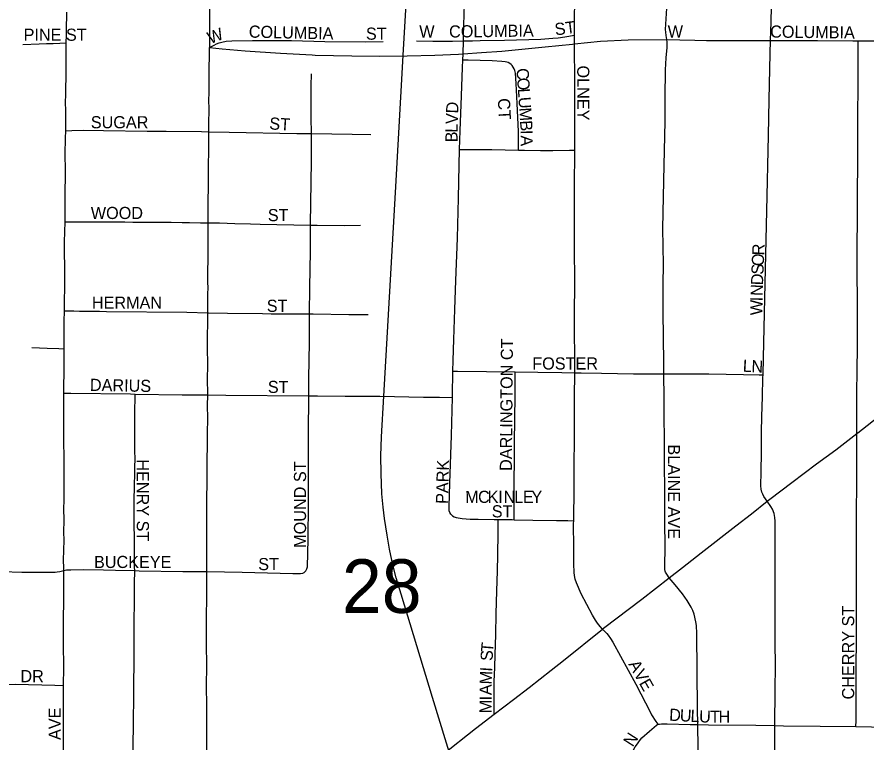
# Model space of a CAD drawing. Extents: x -9.1 to 34, y -3.1 to 22.
# Drawn here: x 4.437 to 5.101, y 19.14 to 19.706 of the extents above; entities that cross this region are included whole.
import ezdxf

# ---------------------------------------------------------------- set-up
doc = ezdxf.new("R2010")
doc.units = 0
for name, color, linetype in [('GM_X_City_Street', 7, 'Continuous'), ('GM_X_City_Street_Text', 7, 'Continuous'), ('GM_X_Rail_Line', 7, 'Continuous'), ('GM_X_Section_Text', 7, 'Continuous'), ('GM_X_State_Route', 7, 'Continuous')]:
    doc.layers.add(name, color=color, linetype=linetype)

msp = doc.modelspace()

# ---------------------------------------------------------------- linework, layer by layer
at = {"layer": 'GM_X_City_Street'}
for points in [[(4.78619, 19.68761), (4.78632, 19.69165), (4.78706, 19.71644), (4.78765, 19.73881), (4.78821, 19.75737), (4.78874, 19.77472), (4.7892, 19.79012), (4.78961, 19.80392), (4.79002, 19.81913), (4.79039, 19.83313), (4.79084, 19.85111), (4.79138, 19.86205)], [(4.87302, 19.69196), (4.87302, 19.6932), (4.87323, 19.73032), (4.87331, 19.752), (4.87324, 19.76754), (4.87343, 19.77996), (4.87337, 19.78602), (4.87349, 19.81334), (4.87311, 19.84699), (4.87294, 19.8612)], [(5.02624, 19.68796), (5.0266, 19.70234), (5.02747, 19.73956), (5.02846, 19.78295), (5.02799, 19.82108)], [(4.47586, 19.68608), (4.4759, 19.69213), (4.47604, 19.69844), (4.47625, 19.70744), (4.47629, 19.70998)], [(4.78619, 19.68761), (4.79339, 19.68775), (4.79922, 19.68788), (4.81818, 19.6881), (4.8466, 19.68897), (4.85599, 19.68967), (4.86031, 19.69004), (4.86542, 19.69072), (4.87302, 19.69196)], [(4.87299, 19.6853), (4.87302, 19.69196)], [(4.44196, 19.68482), (4.45476, 19.68523), (4.46037, 19.68546), (4.46563, 19.68567), (4.47074, 19.68588), (4.47586, 19.68608)], [(4.47544, 19.61746), (4.47548, 19.62093), (4.47538, 19.63337), (4.47526, 19.63958), (4.47542, 19.64576), (4.47572, 19.66437), (4.47588, 19.67368), (4.47583, 19.67981), (4.47586, 19.68507), (4.47586, 19.68608)], [(4.58772, 19.68235), (4.5913, 19.68439), (4.59336, 19.68539), (4.5954, 19.68604), (4.59738, 19.68667), (4.60073, 19.68737), (4.60527, 19.68775), (4.62146, 19.68793), (4.64583, 19.68803), (4.65192, 19.68792), (4.67786, 19.68705), (4.70939, 19.68688), (4.72349, 19.68708)], [(4.74943, 19.68767), (4.76227, 19.68752), (4.77779, 19.68743), (4.78619, 19.68761)], [(4.78575, 19.67267), (4.78589, 19.6774), (4.78619, 19.68761)], [(4.94288, 19.42772), (4.94277, 19.43633), (4.94218, 19.47618), (4.94233, 19.4977), (4.94247, 19.51314), (4.94204, 19.54106), (4.943, 19.59068), (4.94376, 19.62478), (4.94393, 19.6434), (4.94401, 19.66513), (4.94454, 19.67442), (4.94533, 19.68244), (4.94549, 19.68513), (4.94546, 19.68672), (4.94515, 19.6888)], [(4.94515, 19.6888), (4.95523, 19.6885), (4.96714, 19.68821), (4.97602, 19.68794), (4.98588, 19.68793), (5.01692, 19.68805), (5.02624, 19.68796)], [(5.02034, 19.4268), (5.02079, 19.44024), (5.02162, 19.48675), (5.02326, 19.55499), (5.02463, 19.61372), (5.02502, 19.64155), (5.02597, 19.67776), (5.02624, 19.68796)], [(5.02624, 19.68796), (5.03241, 19.6879), (5.0416, 19.68788), (5.0507, 19.68788), (5.06279, 19.68794), (5.09045, 19.68776), (5.09474, 19.68775)], [(5.09366, 19.38104), (5.09355, 19.39317), (5.09361, 19.41337), (5.09381, 19.42954), (5.09416, 19.44945), (5.09416, 19.46875), (5.09408, 19.48462), (5.09397, 19.50671), (5.0939, 19.52782), (5.09405, 19.54797), (5.09422, 19.57251), (5.09431, 19.58852), (5.09439, 19.6024), (5.0944, 19.60835), (5.0944, 19.61482), (5.09442, 19.62097), (5.09445, 19.62724), (5.09452, 19.636), (5.09459, 19.64587), (5.09462, 19.65476), (5.09465, 19.66348), (5.09468, 19.67254), (5.09472, 19.68517), (5.09474, 19.68775)], [(5.09474, 19.68775), (5.11204, 19.6877), (5.11513, 19.68774)], [(4.58723, 19.61664), (4.58723, 19.62245), (4.58747, 19.63491), (4.58735, 19.64114), (4.58742, 19.6473), (4.58747, 19.65665), (4.58757, 19.65974), (4.58772, 19.68235)], [(4.87334, 19.60221), (4.87338, 19.60648), (4.87325, 19.61579), (4.87329, 19.659), (4.87296, 19.68077), (4.87299, 19.6853)], [(4.78326, 19.60277), (4.78365, 19.61733), (4.78471, 19.64469), (4.78557, 19.66678), (4.78575, 19.67267)], [(4.8293, 19.60238), (4.82927, 19.60502), (4.82914, 19.61691), (4.8282, 19.6388), (4.8274, 19.65445), (4.82677, 19.66236), (4.82642, 19.66441), (4.82597, 19.66583), (4.82517, 19.66717), (4.82436, 19.66832), (4.82348, 19.66921), (4.82241, 19.67001), (4.82108, 19.67072), (4.82001, 19.67108), (4.81877, 19.67134), (4.81627, 19.67161), (4.80872, 19.67196), (4.78978, 19.67267), (4.78575, 19.67267)], [(4.66735, 19.61521), (4.66734, 19.62783), (4.66723, 19.65252), (4.66745, 19.66181)], [(4.47491, 19.5464), (4.47506, 19.55254), (4.47502, 19.56501), (4.47532, 19.58677), (4.47501, 19.59918), (4.47536, 19.61157), (4.47544, 19.61746)], [(4.47544, 19.61746), (4.48009, 19.61759), (4.4894, 19.61784), (4.50492, 19.61758), (4.53903, 19.61726), (4.55402, 19.61712), (4.58152, 19.61678), (4.58723, 19.61664)], [(4.58672, 19.54553), (4.58673, 19.55108), (4.58697, 19.58524), (4.58731, 19.60691), (4.58726, 19.61313), (4.58723, 19.61664)], [(4.58723, 19.61664), (4.60324, 19.61625), (4.65604, 19.61538), (4.66735, 19.61521)], [(4.66671, 19.54382), (4.66672, 19.54454), (4.66741, 19.59383), (4.66735, 19.61521)], [(4.66735, 19.61521), (4.69938, 19.61473), (4.71392, 19.61449)], [(4.77805, 19.4298), (4.77826, 19.43809), (4.77877, 19.45447), (4.77956, 19.47795), (4.78031, 19.50044), (4.78147, 19.5337), (4.78225, 19.56469), (4.78294, 19.59063), (4.78326, 19.60277)], [(4.78326, 19.60277), (4.78601, 19.60278), (4.80842, 19.60287), (4.8293, 19.60238)], [(4.8293, 19.60238), (4.83384, 19.60225), (4.84639, 19.602), (4.85617, 19.60209), (4.86897, 19.60218), (4.87334, 19.60221)], [(4.87313, 19.42856), (4.87316, 19.43707), (4.87302, 19.46472), (4.87313, 19.50809), (4.87297, 19.51734), (4.87297, 19.52044), (4.87297, 19.52968), (4.87292, 19.54831), (4.87306, 19.57315), (4.87334, 19.60221)], [(4.47442, 19.47695), (4.47473, 19.50282), (4.47454, 19.53081), (4.47491, 19.5464)], [(4.47491, 19.5464), (4.47641, 19.5464), (4.47884, 19.5464), (4.48254, 19.5464), (4.48715, 19.5464), (4.49066, 19.54639), (4.49488, 19.54639), (4.50034, 19.54637), (4.50295, 19.54637), (4.50832, 19.54633), (4.51101, 19.54631), (4.51835, 19.54627), (4.52171, 19.54621), (4.52791, 19.54619), (4.54329, 19.54609), (4.54928, 19.54608), (4.55496, 19.54612), (4.55788, 19.54609), (4.56648, 19.54587), (4.57213, 19.54578), (4.58086, 19.54565), (4.58672, 19.54553)], [(4.58644, 19.47538), (4.58645, 19.47733), (4.58642, 19.48943), (4.58665, 19.49564), (4.58659, 19.49845), (4.58669, 19.5263), (4.58672, 19.54553)], [(4.58672, 19.54553), (4.59261, 19.54545), (4.59549, 19.54544), (4.60149, 19.54522), (4.60759, 19.54509), (4.61985, 19.54476), (4.62732, 19.54461), (4.66671, 19.54382)], [(4.66601, 19.4745), (4.66617, 19.49541), (4.66659, 19.52313), (4.66671, 19.54382)], [(4.66671, 19.54382), (4.67202, 19.54369), (4.69336, 19.54349), (4.70566, 19.54371)], [(4.47432, 19.44729), (4.47432, 19.46861), (4.47442, 19.47695)], [(4.47442, 19.47695), (4.47832, 19.47685), (4.48174, 19.47676), (4.48613, 19.4767), (4.49105, 19.47664), (4.49606, 19.47657), (4.50186, 19.47649), (4.50739, 19.47641), (4.57008, 19.47587), (4.58644, 19.47538)], [(4.58634, 19.41122), (4.58632, 19.42439), (4.58641, 19.43373), (4.58632, 19.44928), (4.58644, 19.47538)], [(4.58644, 19.47538), (4.58693, 19.47539), (4.60188, 19.47492), (4.62927, 19.47465), (4.63602, 19.47462), (4.64446, 19.4746), (4.65052, 19.47454), (4.65663, 19.47452), (4.66601, 19.4745)], [(4.66537, 19.41045), (4.66547, 19.42439), (4.6658, 19.45223), (4.66601, 19.4745)], [(4.66601, 19.4745), (4.66879, 19.4745), (4.69667, 19.47408), (4.70845, 19.47401), (4.71164, 19.4741)], [(4.44898, 19.44826), (4.46101, 19.44776), (4.47002, 19.44745), (4.47432, 19.44729)], [(4.47393, 19.41251), (4.47392, 19.41579), (4.47421, 19.43102), (4.47432, 19.44688), (4.47432, 19.44729)], [(4.77754, 19.40926), (4.77758, 19.41047), (4.77805, 19.4298)], [(4.77805, 19.4298), (4.78163, 19.42974), (4.80413, 19.42939), (4.82671, 19.4291)], [(4.82573, 19.31377), (4.82579, 19.31852), (4.82592, 19.32873), (4.8262, 19.37522), (4.82637, 19.39071), (4.82651, 19.41241), (4.82665, 19.42527), (4.82671, 19.4291)], [(4.82671, 19.4291), (4.84445, 19.42887), (4.86309, 19.42866), (4.87313, 19.42856)], [(4.87235, 19.31292), (4.87277, 19.33872), (4.87267, 19.35107), (4.87294, 19.38187), (4.87306, 19.40943), (4.87313, 19.42856)], [(4.87313, 19.42856), (4.87819, 19.42846), (4.89413, 19.42826), (4.91898, 19.42777), (4.94288, 19.42772)], [(4.94288, 19.42772), (4.94384, 19.4277), (4.96177, 19.42765), (4.97787, 19.4276), (4.99156, 19.42739), (5.00508, 19.42712), (5.01735, 19.42687), (5.02034, 19.4268)], [(4.94705, 19.26848), (4.94508, 19.27123), (4.94414, 19.27275), (4.94385, 19.27364), (4.94371, 19.27487), (4.94361, 19.27611), (4.94362, 19.27815), (4.94376, 19.29158), (4.94348, 19.31301), (4.94349, 19.33158), (4.94341, 19.36233), (4.94313, 19.40867), (4.94288, 19.42772)], [(5.02348, 19.32823), (5.02092, 19.33192), (5.02015, 19.33362), (5.01939, 19.33525), (5.01895, 19.33762), (5.01873, 19.34014), (5.01895, 19.35106), (5.01902, 19.36658), (5.01917, 19.38209), (5.01946, 19.39438), (5.01983, 19.40972), (5.02027, 19.42486), (5.02034, 19.4268)], [(4.47394, 19.27408), (4.47399, 19.27606), (4.47376, 19.28222), (4.47414, 19.29777), (4.474, 19.30398), (4.47413, 19.31328), (4.47397, 19.32262), (4.47412, 19.32881), (4.47413, 19.33495), (4.4741, 19.34401), (4.4741, 19.36494), (4.47389, 19.37228), (4.47396, 19.3847), (4.47393, 19.41251)], [(4.47393, 19.41251), (4.47936, 19.41245), (4.52601, 19.41194), (4.52976, 19.41189)], [(4.52936, 19.27399), (4.52929, 19.27679), (4.52921, 19.27989), (4.52919, 19.28612), (4.52928, 19.29195), (4.52908, 19.29854), (4.52896, 19.31092), (4.52898, 19.32648), (4.52927, 19.34239), (4.52937, 19.34806), (4.52948, 19.35394), (4.52957, 19.36198), (4.52948, 19.3667), (4.52948, 19.37868), (4.52947, 19.38663), (4.52946, 19.39447), (4.52946, 19.40158), (4.5296, 19.40629), (4.52976, 19.41189)], [(4.52976, 19.41189), (4.56647, 19.41138), (4.58634, 19.41122)], [(4.58565, 19.27319), (4.58573, 19.32171), (4.58608, 19.38085), (4.58636, 19.39324), (4.58633, 19.40263), (4.58634, 19.41122)], [(4.58634, 19.41122), (4.60044, 19.4111), (4.66537, 19.41045)], [(4.66316, 19.2739), (4.66385, 19.27533), (4.66431, 19.27705), (4.6648, 19.29852), (4.66513, 19.3262), (4.66512, 19.36285), (4.66514, 19.3811), (4.66537, 19.41045)], [(4.66537, 19.41045), (4.67212, 19.41037), (4.69369, 19.41025), (4.72081, 19.41013), (4.75506, 19.40937), (4.7675, 19.40931), (4.77754, 19.40926)], [(4.77755, 19.31678), (4.77626, 19.31817), (4.77557, 19.31935), (4.77518, 19.32073), (4.77507, 19.32394), (4.77552, 19.34219), (4.77681, 19.37952), (4.77754, 19.40926)], [(5.09293, 19.15219), (5.09299, 19.15683), (5.09305, 19.17906), (5.0931, 19.19773), (5.09337, 19.22089), (5.09341, 19.23641), (5.09328, 19.26436), (5.09334, 19.27679), (5.09331, 19.29233), (5.09332, 19.30781), (5.09348, 19.32195), (5.0935, 19.33911), (5.09353, 19.36059), (5.0937, 19.37612), (5.09366, 19.38104)], [(5.02965, 19.15302), (5.02988, 19.18098), (5.03006, 19.19958), (5.02979, 19.21815), (5.02988, 19.243), (5.02984, 19.2647), (5.02984, 19.27712), (5.02991, 19.29883), (5.02988, 19.3081), (5.02968, 19.31273), (5.02955, 19.3155), (5.02911, 19.3186), (5.02781, 19.32195), (5.02642, 19.32407), (5.02348, 19.32823)], [(4.77755, 19.31678), (4.77893, 19.3159), (4.78051, 19.3154), (4.78202, 19.3151), (4.78513, 19.31471), (4.79141, 19.3143), (4.79762, 19.31411), (4.8103, 19.31396), (4.81331, 19.31393)], [(4.81034, 19.1619), (4.81034, 19.17033), (4.81033, 19.1873), (4.81069, 19.19845), (4.81102, 19.20852), (4.81145, 19.22396), (4.8119, 19.24048), (4.81239, 19.25805), (4.81271, 19.27373), (4.81296, 19.28603), (4.81327, 19.30352), (4.81331, 19.31393)], [(4.81331, 19.31393), (4.82419, 19.31379), (4.82573, 19.31377)], [(4.82573, 19.31377), (4.8405, 19.31351), (4.85894, 19.31317), (4.86772, 19.31301), (4.87235, 19.31292)], [(4.89478, 19.22839), (4.89293, 19.23049), (4.89097, 19.23296), (4.88941, 19.23523), (4.88701, 19.2393), (4.87833, 19.25593), (4.87444, 19.26441), (4.87346, 19.26733), (4.87319, 19.2687), (4.87287, 19.27036), (4.87278, 19.27231), (4.87245, 19.27965), (4.87245, 19.29207), (4.87231, 19.31071), (4.87235, 19.31292)], [(4.41992, 19.2736), (4.42568, 19.27341), (4.44106, 19.2729), (4.45344, 19.27272), (4.4628, 19.27276), (4.46495, 19.27277), (4.46724, 19.27284), (4.46882, 19.27299), (4.47084, 19.27341), (4.47394, 19.27408)], [(4.47366, 19.18435), (4.47384, 19.19839), (4.47364, 19.2172), (4.47363, 19.2234), (4.47383, 19.26328), (4.47383, 19.26896), (4.47394, 19.27408)], [(4.47394, 19.27408), (4.47597, 19.27456), (4.47762, 19.2747), (4.4794, 19.2747), (4.48945, 19.2749), (4.50498, 19.27453), (4.51427, 19.27425), (4.52936, 19.27399)], [(4.52823, 19.09449), (4.52824, 19.10766), (4.52829, 19.11314), (4.52834, 19.11834), (4.52833, 19.12176), (4.5282, 19.13165), (4.52824, 19.13788), (4.52828, 19.15343), (4.52858, 19.17828), (4.5288, 19.20936), (4.52889, 19.22802), (4.52888, 19.234), (4.52919, 19.24957), (4.52919, 19.25545), (4.52919, 19.26195), (4.52928, 19.26721), (4.52934, 19.2707), (4.52936, 19.27364), (4.52936, 19.27399)], [(4.52936, 19.27399), (4.53277, 19.27393), (4.56683, 19.27344), (4.58565, 19.27319)], [(4.58549, 19.09408), (4.58555, 19.10267), (4.58558, 19.10633), (4.58562, 19.11561), (4.58572, 19.11872), (4.58569, 19.12809), (4.58567, 19.14049), (4.58567, 19.14209), (4.5857, 19.14832), (4.58581, 19.16699), (4.58565, 19.17317), (4.58549, 19.17932), (4.58577, 19.20422), (4.58565, 19.2066), (4.58554, 19.20993), (4.58532, 19.21905), (4.58565, 19.27189), (4.58565, 19.27319)], [(4.58565, 19.27319), (4.61338, 19.27278), (4.65282, 19.27174), (4.65876, 19.27181), (4.66063, 19.27203), (4.6618, 19.27265), (4.66316, 19.2739)], [(4.96932, 19.15375), (4.96901, 19.16621), (4.96867, 19.22503), (4.96838, 19.23114), (4.96793, 19.23412), (4.9664, 19.23999), (4.96535, 19.24282), (4.96409, 19.24554), (4.96095, 19.25076), (4.95736, 19.25575), (4.95157, 19.26289), (4.94705, 19.26848)], [(4.89478, 19.22839), (4.89709, 19.22613), (4.8983, 19.22488), (4.89943, 19.22353), (4.90109, 19.22112), (4.90291, 19.21816), (4.92085, 19.18525), (4.9324, 19.16311), (4.93329, 19.16148), (4.93648, 19.15628), (4.93817, 19.15402)], [(4.41992, 19.18461), (4.4208, 19.18474), (4.42689, 19.18504), (4.43609, 19.18525), (4.46699, 19.18451), (4.47366, 19.18435)], [(4.47341, 19.12055), (4.47373, 19.13334), (4.47371, 19.14323), (4.47359, 19.15195), (4.47356, 19.17683), (4.47366, 19.18435)], [(4.91297, 19.11392), (4.91314, 19.11648), (4.91366, 19.11945), (4.91532, 19.12531), (4.91758, 19.13096), (4.92048, 19.1363), (4.92217, 19.13882), (4.92372, 19.14106), (4.92573, 19.14333), (4.9315, 19.14874), (4.9371, 19.15333), (4.93817, 19.15402)], [(4.93817, 19.15402), (4.93941, 19.15421), (4.94093, 19.1543), (4.94551, 19.15444), (4.96332, 19.15382), (4.96932, 19.15375)], [(4.96929, 18.90117), (4.96949, 18.91567), (4.96959, 18.94655), (4.96942, 18.97748), (4.97034, 19.02704), (4.97051, 19.05804), (4.97028, 19.07974), (4.96967, 19.11681), (4.9697, 19.13525), (4.96932, 19.15375)], [(4.96932, 19.15375), (4.97773, 19.15364), (5.01459, 19.15324), (5.02965, 19.15302)], [(5.02979, 19.09342), (5.02971, 19.10364), (5.0296, 19.1469), (5.02965, 19.15302)], [(5.02965, 19.15302), (5.03643, 19.15289), (5.06495, 19.15251), (5.09293, 19.15219)], [(5.09293, 19.15219), (5.10507, 19.15208), (5.12222, 19.15181), (5.14684, 19.15146), (5.14927, 19.15143)]]:
    msp.add_lwpolyline(points, dxfattribs=at)
at = {"layer": 'GM_X_Rail_Line'}
msp.add_lwpolyline([(4.78778, 19.09094), (4.76193, 19.17487), (4.7375, 19.25556), (4.73373, 19.26843), (4.73113, 19.27856), (4.7284, 19.29065), (4.72658, 19.30156), (4.7245, 19.31481), (4.7236, 19.32365), (4.72241, 19.33388), (4.72204, 19.3499), (4.72178, 19.36367), (4.7223, 19.37848), (4.72399, 19.41031), (4.73308, 19.56935), (4.73945, 19.68097), (4.74361, 19.75217), (4.7462, 19.78777), (4.74763, 19.80726), (4.75114, 19.843), (4.75595, 19.88354), (4.76128, 19.92446), (4.76426, 19.95591), (4.76465, 19.96727)], dxfattribs=at)
at = {"layer": 'GM_X_State_Route'}
for points in [[(4.58588, 19.97764), (4.58734, 19.97496), (4.58841, 19.97222), (4.589, 19.96915), (4.58926, 19.9653), (4.58925, 19.9584), (4.58924, 19.94675), (4.58917, 19.9065), (4.58893, 19.8848), (4.58892, 19.88383), (4.58875, 19.87237), (4.5888, 19.86936), (4.58878, 19.86134), (4.58876, 19.84897), (4.58875, 19.83996), (4.58874, 19.83233), (4.58851, 19.81686), (4.58822, 19.77706), (4.58813, 19.76405), (4.58793, 19.72073), (4.58788, 19.70933), (4.58787, 19.70518), (4.58772, 19.68235)], [(4.94515, 19.6888), (4.94459, 19.69187), (4.94429, 19.69443), (4.94421, 19.69656), (4.94687, 19.74247), (4.94807, 19.76318), (4.94862, 19.77878), (4.9484, 19.79752), (4.94862, 19.80683), (4.94861, 19.82556), (4.9492, 19.84603)], [(4.80034, 19.67849), (4.81622, 19.67969), (4.85009, 19.68298), (4.87143, 19.68514), (4.87299, 19.6853), (4.89322, 19.6874), (4.91506, 19.68852), (4.94515, 19.6888)], [(4.58772, 19.68235), (4.59765, 19.68133), (4.61565, 19.67998), (4.64337, 19.67792), (4.66802, 19.67666), (4.67047, 19.6766)], [(4.67047, 19.6766), (4.69889, 19.67595), (4.72053, 19.67579), (4.74218, 19.67603), (4.76382, 19.67653), (4.78233, 19.67735), (4.78589, 19.6774), (4.80034, 19.67849)], [(4.76922, 19.12978), (4.79575, 19.15075), (4.81034, 19.1619), (4.82526, 19.1733), (4.83756, 19.18277), (4.85464, 19.19623), (4.86435, 19.20387), (4.89478, 19.22839), (4.89577, 19.22919), (4.92551, 19.25173), (4.94705, 19.26848), (4.95741, 19.27653), (4.9721, 19.28796), (4.99906, 19.30899), (5.01127, 19.31837), (5.02348, 19.32823), (5.02571, 19.32973), (5.04272, 19.34273), (5.06223, 19.35739), (5.07711, 19.36843), (5.09366, 19.38104), (5.09441, 19.38158), (5.13349, 19.41228)]]:
    msp.add_lwpolyline(points, dxfattribs=at)

# ---------------------------------------------------------------- texts
at = {"layer": 'GM_X_City_Street_Text'}
for s, height, rotation, p in [('COLUMBIA', 0.00947, 358.6793, (4.6184, 19.69021)), ('W', 0.00947, 0.00001, (4.75168, 19.69021)), ('COLUMBIA', 0.00947, 0.68299, (4.77504, 19.69021)), ('ST', 0.00947, 7.12165, (4.85812, 19.69186)), ('W', 0.00947, 0.00001, (4.94584, 19.69021)), ('COLUMBIA', 0.00947, 359.31521, (5.02587, 19.69021)), ('PINE ST', 0.00947, 0.00001, (4.44251, 19.6877)), ('W', 0.00947, 21.19565, (4.5884, 19.68503)), ('ST', 0.00947, 0.00001, (4.71001, 19.68854)), ('C', 0.00947, 273.86416, (4.82762, 19.66604)), ('OLNEY', 0.00947, 270, (4.87513, 19.66842)), ('O', 0.00947, 273.84897, (4.82813, 19.65856)), ('L', 0.00947, 273.88042, (4.82869, 19.65024)), ('D', 0.00947, 87.96706, (4.78204, 19.63083)), ('CT', 0.00947, 273.17782, (4.81303, 19.64262)), ('U', 0.00947, 273.84897, (4.82914, 19.64359)), ('M', 0.00947, 273.86852, (4.8297, 19.63527)), ('SUGAR', 0.00947, 0.00001, (4.49501, 19.61937)), ('ST', 0.00947, 356.42622, (4.63429, 19.61854)), ('V', 0.00947, 87.98891, (4.78175, 19.6225)), ('L', 0.00947, 88.68873, (4.78159, 19.61586)), ('B', 0.00947, 273.45061, (4.83037, 19.62531)), ('B', 0.00947, 89.7814, (4.78157, 19.60841)), ('I', 0.00947, 271.66156, (4.83082, 19.61791)), ('A', 0.00947, 270.15303, (4.83094, 19.61381)), ('WOOD', 0.00947, 0.00001, (4.49501, 19.54854)), ('ST', 0.00947, 0.00001, (4.63335, 19.54687)), ('R', 0.00947, 87.71255, (5.02123, 19.51997)), ('O', 0.00947, 87.70729, (5.02089, 19.51163)), ('S', 0.00947, 87.70392, (5.02062, 19.50497)), ('D', 0.00947, 87.70414, (5.02029, 19.49665)), ('N', 0.00947, 87.94522, (5.01999, 19.48833)), ('HERMAN', 0.00947, 0.00001, (4.49584, 19.47854)), ('I', 0.00947, 88.90669, (5.01991, 19.48421)), ('ST', 0.00947, 0.00001, (4.63251, 19.47604)), ('W', 0.00947, 89.89912, (5.0199, 19.47342)), ('DARLINGTON CT', 0.0094697, 89.48652, (4.82406, 19.35178)), ('FOSTER', 0.00947, 0.00001, (4.84001, 19.43104)), ('L', 0.00947, 356.52764, (5.00429, 19.42937)), ('N', 0.00947, 357.20364, (5.01106, 19.42896)), ('DARIUS', 0.00947, 358.89611, (4.49424, 19.41437)), ('ST', 0.00947, 0.00001, (4.63335, 19.41271)), ('BLAINE AVE', 0.00947, 270, (4.94596, 19.37259)), ('PARK', 0.00947, 88.45263, (4.77406, 19.32597)), ('HENRY ST', 0.00947, 270, (4.53096, 19.36092)), ('MOUND ST', 0.00947, 90, (4.66323, 19.29176)), ('M', 0.00947, 0.67382, (4.78766, 19.32675)), ('C', 0.00947, 0.00001, (4.79763, 19.32687)), ('K', 0.00947, 0.00001, (4.80513, 19.32687)), ('I', 0.00947, 0.00001, (4.81346, 19.32687)), ('N', 0.00947, 0.00001, (4.81763, 19.32687)), ('L', 0.00947, 0.00001, (4.82596, 19.32687)), ('E', 0.00947, 0.00001, (4.83263, 19.32687)), ('Y', 0.00947, 0.00001, (4.83929, 19.32687)), ('ST', 0.00947, 0.00001, (4.80834, 19.31558)), ('BUCKEYE', 0.00947, 0.00001, (4.49751, 19.27604)), ('ST', 0.00947, 0.00001, (4.62585, 19.27438)), ('CHERRY ST', 0.00947, 90, (5.09156, 19.17342)), ('T', 0.00947, 85.34981, (4.80926, 19.20988)), ('S', 0.00947, 88.27836, (4.80906, 19.20335)), ('AVE', 0.00947, 299.25096, (4.9149, 19.20096)), ('DR', 0.00947, 0.00001, (4.44001, 19.18687)), ('M', 0.00947, 87.35773, (4.80826, 19.18498)), ('I', 0.00947, 86.23825, (4.80872, 19.19491)), ('A', 0.00947, 89.84697, (4.80824, 19.17675)), ('I', 0.00947, 89.95628, (4.80824, 19.17259)), ('M', 0.00947, 89.96357, (4.80823, 19.16259)), ('AVE', 0.00947, 90, (4.47156, 19.14176)), ('D', 0.00947, 356.93897, (4.94678, 19.15687)), ('U', 0.00947, 356.91715, (4.9551, 19.15642)), ('L', 0.00947, 356.9496, (4.96343, 19.15597)), ('U', 0.00947, 357.61313, (4.9702, 19.15561)), ('T', 0.00947, 359.56248, (4.97887, 19.15526)), ('H', 0.00947, 359.99149, (4.98562, 19.1552)), ('N', 0.00947, 57.35276, (4.91845, 19.13577))]:
    msp.add_text(s, height=height, rotation=rotation, dxfattribs=at).set_placement(p)
at = {"layer": 'GM_X_Section_Text'}
msp.add_text('28', height=0.041856, rotation=0.00001, dxfattribs=at).set_placement((4.69126, 19.24099))

doc.saveas('drawing.dxf')
